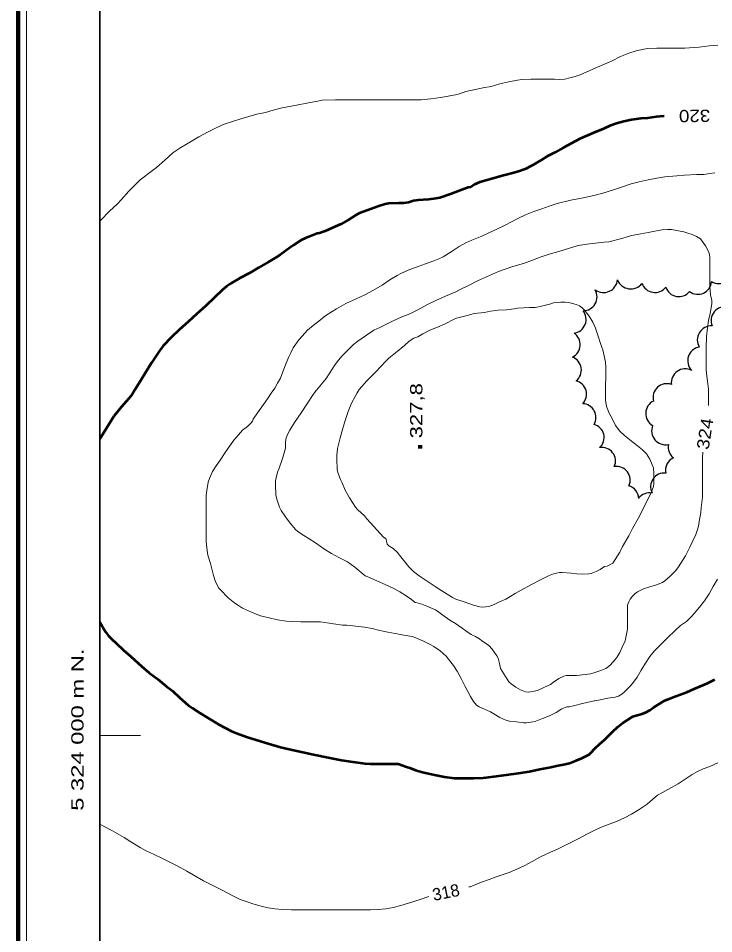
# Model space of a CAD drawing. Extents: x 240591 to 242335, y 5323482 to 5326937.
# Drawn here: x 240590.8 to 240761.4, y 5323951.4 to 5324175.8 of the extents above; entities that cross this region are included whole.
import ezdxf
from ezdxf.enums import TextEntityAlignment as Align

# ---------------------------------------------------------------- set-up
doc = ezdxf.new("R2010")
doc.units = 0
doc.header["$LTSCALE"] = 1.2
doc.linetypes.add('LONG_DASHED', pattern=[7.5, 6, -1.5])
for name, color, linetype, lineweight in [('1', 7, 'Continuous', 53), ('2', 7, 'Continuous', 13), ('3', 7, 'Continuous', 140), ('44', 7, 'Continuous', 25), ('60', 7, 'Continuous', 35), ('61', 7, 'Continuous', 13)]:
    doc.layers.add(name, color=color, linetype=linetype, lineweight=lineweight)

msp = doc.modelspace()

# ---------------------------------------------------------------- linework, layer by layer
at = {"layer": '1', "linetype": 'LONG_DASHED'}
for points in [[(240749.2, 5324151.8), (240749.1, 5324151.8), (240747.2, 5324151.6), (240745.1, 5324151.3), (240743.5, 5324151.2), (240741.2, 5324150.9), (240739.3, 5324150.5), (240737.5, 5324150), (240735.9, 5324149.4), (240734.3, 5324148.7), (240731.7, 5324147.6), (240728.5, 5324146.2), (240726.4, 5324145.1), (240724.4, 5324144), (240722.4, 5324142.9), (240720.6, 5324142), (240719, 5324141), (240716.7, 5324139.6), (240715.1, 5324138.8), (240713.5, 5324138.2), (240712, 5324137.8), (240710.8, 5324137.5), (240709.5, 5324137.2), (240706.4, 5324136.3), (240704, 5324135.6), (240702.7, 5324135), (240701.8, 5324134.4), (240701.1, 5324134.3), (240699.6, 5324133.7), (240696.8, 5324132.7), (240694.2, 5324131.8), (240693.2, 5324131.6), (240691.4, 5324131.4), (240688.9, 5324131.2), (240687.7, 5324131), (240686.5, 5324130.6), (240685.3, 5324130.5), (240684.1, 5324130.5), (240681.6, 5324130.4), (240680.8, 5324130.2), (240679.2, 5324129.7), (240677.4, 5324129.1), (240674.5, 5324128), (240673.6, 5324127.5), (240671.8, 5324126.4), (240669.9, 5324125.3), (240667.9, 5324124.4), (240666.1, 5324123.6), (240664.7, 5324123.1), (240664.2, 5324123), (240664.1, 5324123)], [(240664.1, 5324123), (240661.2, 5324121.9), (240660.2, 5324121.4), (240658.3, 5324120.2), (240657.5, 5324119.6), (240655, 5324117.8), (240654.1, 5324117.2), (240652.1, 5324116), (240649.8, 5324114.7), (240647.5, 5324113.3), (240645.1, 5324112.1), (240642.9, 5324110.8), (240641.9, 5324110), (240640.9, 5324109.2), (240638.9, 5324107.3), (240636.8, 5324105.3), (240634.6, 5324103.3), (240632.5, 5324101.4), (240630.3, 5324099.5), (240628.3, 5324097.5), (240626.3, 5324095.5), (240625.4, 5324094.3), (240624.6, 5324093), (240623.5, 5324091.3), (240622.2, 5324089.2), (240620.8, 5324086.9), (240619.4, 5324084.7), (240618.7, 5324083.6), (240617.9, 5324082.6), (240616.1, 5324080.5), (240614.3, 5324078.3), (240613.5, 5324077), (240612.4, 5324075.3), (240611.1, 5324073.2), (240610.8, 5324072.7)], [(240610.8, 5324027.8), (240612.2, 5324025.4), (240612.9, 5324024.4), (240613.8, 5324023.5), (240614.8, 5324022.6), (240616.6, 5324020.9), (240618.4, 5324019.3), (240621, 5324017), (240622.9, 5324015.3), (240625, 5324013.8), (240627.1, 5324012.1), (240628.6, 5324010.9), (240630.4, 5324009.2), (240632.5, 5324007.4), (240633.5, 5324006.7), (240635.4, 5324005.4), (240637.3, 5324004.3), (240640, 5324002.7), (240643.1, 5324001), (240644.3, 5324000.5), (240646.8, 5323999.6), (240649.1, 5323998.9), (240652.1, 5323998), (240655.1, 5323997.1), (240657.2, 5323996.6), (240660.6, 5323995.9), (240663.2, 5323995.3), (240666.8, 5323994.6), (240670.1, 5323993.9), (240672.3, 5323993.6), (240675.8, 5323993.1), (240677.1, 5323993), (240678.4, 5323993), (240681, 5323993), (240684, 5323993)], [(240743.8, 5324005.3), (240744.8, 5324005.7), (240745.7, 5324006.2), (240746.6, 5324006.8), (240749.2, 5324008.5), (240750.2, 5324008.9), (240752.1, 5324009.6), (240754.8, 5324010.6), (240756.6, 5324011.4), (240759.7, 5324012.7), (240761.6, 5324013.7)], [(240684, 5323993), (240686, 5323992.3), (240686.8, 5323992), (240688.2, 5323991.5), (240689.9, 5323991), (240692.9, 5323990.3), (240695.3, 5323989.8), (240697.7, 5323989.5), (240698.9, 5323989.5), (240702.5, 5323989.5), (240704.8, 5323989.6), (240707.4, 5323989.9), (240710.5, 5323990.3), (240713.5, 5323990.7), (240716.2, 5323991.1), (240718.7, 5323991.7), (240721.4, 5323992.2), (240722.8, 5323992.5), (240724.9, 5323992.9), (240726, 5323993.2), (240727.6, 5323993.8), (240729, 5323994.4), (240730.8, 5323995.3), (240731.2, 5323995.7), (240732.2, 5323996.8), (240733.4, 5323997.9), (240734.6, 5323998.9), (240735.5, 5323999.8), (240736.5, 5324000.9), (240737.8, 5324002.1), (240739, 5324003), (240740.1, 5324003.7), (240741.5, 5324004.6), (240742, 5324004.8), (240743.8, 5324005.3)]]:
    msp.add_lwpolyline(points, dxfattribs=at)
at = {"layer": '2', "linetype": 'LONG_DASHED'}
for points in [[(240762.4, 5324169.2), (240760.2, 5324169), (240757.8, 5324168.7), (240754.3, 5324168.5), (240753.2, 5324168.5), (240750.8, 5324168.5), (240747.4, 5324168.5), (240745.2, 5324168.4), (240744.2, 5324168.2), (240742.3, 5324167.8), (240740.5, 5324167.2), (240738.5, 5324166.4), (240736.3, 5324165.3), (240734, 5324164.3), (240731.7, 5324163.3), (240728.6, 5324161.9), (240727.4, 5324161.5), (240726.1, 5324161.2), (240724.8, 5324160.9), (240723.5, 5324160.8), (240722.3, 5324160.9), (240720, 5324160.9), (240716.5, 5324160.9), (240714.3, 5324160.8), (240713.2, 5324160.6), (240711.1, 5324160.2), (240708.9, 5324159.7), (240706.8, 5324159.1), (240704.7, 5324158.7), (240702.9, 5324158.3), (240701.7, 5324158.1), (240700.6, 5324157.8), (240699, 5324157.3), (240698, 5324157), (240695.7, 5324156.6), (240694.4, 5324156.4), (240692, 5324156), (240689.6, 5324155.8), (240688.4, 5324155.8), (240684.7, 5324155.8), (240681.2, 5324155.8), (240678.1, 5324155.8), (240675.1, 5324155.8), (240671.9, 5324155.8), (240668.6, 5324155.8), (240665.3, 5324155.7), (240664.3, 5324155.5), (240662, 5324155.1), (240658.6, 5324154.4), (240655.5, 5324153.8), (240653.3, 5324153.3), (240651.4, 5324152.7), (240649.3, 5324152.3), (240647.3, 5324151.7), (240645.4, 5324151.1), (240643.3, 5324150.5), (240641.3, 5324149.8), (240639.3, 5324148.9), (240637.2, 5324147.9), (240635.1, 5324146.7), (240633, 5324145.5), (240630.7, 5324144.1), (240628.7, 5324142.8), (240627.7, 5324141.9), (240626.7, 5324141), (240624.7, 5324139.2), (240623.7, 5324138.5), (240620.7, 5324136.2), (240619.8, 5324135.3), (240617.9, 5324133.4), (240616, 5324131.3), (240615.1, 5324130.3), (240613.2, 5324128.5), (240611, 5324126.2), (240610.8, 5324126.1)], [(240761.6, 5324137.9), (240760.4, 5324137.7), (240758.9, 5324137.5), (240757.2, 5324137.5), (240754.2, 5324137.3), (240752.3, 5324137.2), (240749.4, 5324136.9), (240747.4, 5324136.6), (240745.3, 5324136.2), (240743.1, 5324135.7), (240741.1, 5324135.2), (240739, 5324134.5), (240737, 5324133.8), (240734.2, 5324132.9), (240732.3, 5324132.4), (240730.5, 5324132), (240728.5, 5324131.6), (240726.3, 5324131.2), (240723, 5324130.4), (240721, 5324129.7), (240719.2, 5324129.1), (240717.2, 5324128.4), (240715.2, 5324127.6), (240713.3, 5324126.7), (240710.2, 5324125.1), (240708.2, 5324124.1), (240706.2, 5324123.2), (240704.5, 5324122.4), (240702, 5324121.4), (240700.6, 5324120.7), (240698.9, 5324119.8), (240697.2, 5324118.7), (240695, 5324117.3), (240693.9, 5324116.8), (240692.7, 5324116.3), (240690.7, 5324115.6), (240688.9, 5324114.9), (240686.4, 5324114), (240684.6, 5324113.2), (240683.7, 5324112.7), (240681.9, 5324111.7), (240680, 5324110.4), (240677.9, 5324109.1), (240675.8, 5324108), (240673.7, 5324107), (240671.1, 5324105.9), (240669.4, 5324104.9), (240668.8, 5324104.6), (240667.8, 5324103.9), (240666, 5324102.8), (240664.9, 5324101.9), (240663.1, 5324100.5), (240661.7, 5324099.3), (240660.4, 5324097.9), (240659.6, 5324097), (240658.2, 5324095), (240657.6, 5324093.8), (240657.1, 5324092.6), (240656.2, 5324090.4), (240655.1, 5324087.6), (240654.4, 5324086.3), (240653.7, 5324085.1), (240652.8, 5324083.9), (240651.9, 5324082.5), (240650.9, 5324081.1), (240649.5, 5324079.1), (240648.4, 5324077.5), (240648.2, 5324077), (240647.9, 5324076.6), (240647, 5324075.7), (240645.8, 5324074.8), (240644.8, 5324073.7), (240643.7, 5324072.4), (240642.7, 5324071), (240641.7, 5324069.6), (240640.3, 5324067.5), (240639.3, 5324066.1), (240638.4, 5324064.7), (240637.7, 5324063), (240637.4, 5324062.1), (240637, 5324060), (240636.9, 5324058.9), (240636.9, 5324056.8), (240636.9, 5324054.9), (240636.9, 5324052.3), (240636.9, 5324049.5), (240636.9, 5324047.5), (240637.1, 5324045.3), (240637.3, 5324044.2), (240637.9, 5324042.1), (240638.7, 5324039.2), (240639.2, 5324037.6), (240640, 5324036.1), (240640.4, 5324035.7), (240642.3, 5324033.7), (240643.9, 5324032.4), (240644.8, 5324031.8)], [(240760.1, 5324080.9), (240760.1, 5324082.1), (240760.1, 5324084.9), (240759.9, 5324086.2), (240759.6, 5324088.7), (240759.5, 5324089.8), (240759.5, 5324091.8), (240759.5, 5324094.9), (240759.6, 5324097.8), (240759.8, 5324099.9), (240760.1, 5324101.7), (240760.5, 5324103.4), (240760.9, 5324105.8), (240760.9, 5324106.6), (240760.6, 5324108), (240760.4, 5324110), (240760.4, 5324111), (240760.4, 5324114.1), (240760.4, 5324117.3), (240760.2, 5324118.2), (240759.8, 5324119.1), (240759.3, 5324120), (240758.1, 5324121.7), (240757.1, 5324122.3), (240756.1, 5324122.8), (240755, 5324123.1), (240754, 5324123.4), (240751, 5324124), (240750, 5324124), (240748.7, 5324123.9), (240747.3, 5324123.7), (240745.3, 5324123.3), (240742.6, 5324122.8), (240741.2, 5324122.5), (240738.8, 5324121.8), (240735.6, 5324121), (240734.5, 5324120.9), (240730.9, 5324120.5), (240728.7, 5324120.2), (240728.1, 5324120.1)], [(240728.1, 5324120.1), (240724.7, 5324119), (240723.4, 5324118.6), (240721, 5324118), (240719, 5324117.3), (240716.9, 5324116.5), (240714.7, 5324115.7), (240712.1, 5324114.9), (240709.7, 5324114.1), (240708.6, 5324113.7), (240706.4, 5324112.7), (240703.4, 5324111.4), (240701.4, 5324110.4), (240699.2, 5324109.3), (240698.1, 5324108.7), (240695.6, 5324107.7), (240693.2, 5324106.6), (240691, 5324105.5), (240688.8, 5324104.3), (240686.8, 5324103.3), (240684.7, 5324102.5), (240682.7, 5324101.6), (240680.8, 5324100.6), (240679.5, 5324100), (240678, 5324099.3), (240676.2, 5324098.1), (240675.1, 5324097.4), (240674.1, 5324096.6), (240673, 5324095.8), (240672.1, 5324094.9), (240670.2, 5324093), (240669.3, 5324092), (240668.5, 5324090.9), (240667.8, 5324089.8), (240666.3, 5324087.5), (240665.6, 5324086.6), (240663.9, 5324084.6), (240663.1, 5324083.6), (240661.7, 5324081.4), (240660.2, 5324079.1), (240658.5, 5324076.7), (240657.4, 5324074.8), (240656.9, 5324073.9), (240656.4, 5324072.7), (240656.3, 5324071.6), (240656.3, 5324070.4), (240656, 5324069.3), (240655.6, 5324067.9), (240654.8, 5324065.5), (240654.4, 5324064.5), (240653.9, 5324062.4), (240653.9, 5324061.3), (240654, 5324059), (240654.2, 5324057.9), (240654.5, 5324056.9), (240654.9, 5324055.9), (240655.3, 5324055.1), (240656.3, 5324053.6), (240657.5, 5324052), (240658.9, 5324050.4), (240659.7, 5324049.7), (240660.8, 5324049), (240661.9, 5324048.3), (240663.9, 5324047), (240665.7, 5324045.7), (240667.6, 5324044.6), (240669.4, 5324043.6), (240671.5, 5324042.5), (240672.4, 5324041.9), (240673.3, 5324041.2), (240675.9, 5324039.1), (240676.9, 5324038.7), (240678.9, 5324037.8), (240680.8, 5324037), (240682.7, 5324036.1), (240684.4, 5324035.2), (240685.9, 5324034.2), (240687.2, 5324033.3), (240688.1, 5324032.6), (240688.6, 5324032.5), (240689.8, 5324032.2), (240691, 5324031.7), (240693.1, 5324030.8), (240693.9, 5324030.2)], [(240687.8, 5324097.4), (240686.7, 5324096.6), (240685.5, 5324095.6), (240683.3, 5324093.8), (240681.7, 5324092.5), (240680.9, 5324091.7), (240678.5, 5324089.1), (240676.3, 5324086.9), (240674.4, 5324084.8), (240673.9, 5324084), (240673.4, 5324083.1), (240672.5, 5324081.4), (240671.7, 5324079.4), (240671, 5324077.2), (240670.3, 5324075), (240669.7, 5324072.9), (240669.1, 5324070.3), (240668.9, 5324068.6), (240668.9, 5324067.8), (240669, 5324065.2), (240669.2, 5324064.4), (240669.8, 5324062.7), (240670.2, 5324061.9), (240671, 5324060.1), (240672, 5324058.2), (240673.5, 5324055.9), (240674.1, 5324055.3), (240675.7, 5324053.8), (240676.2, 5324053.2), (240677.2, 5324052.1), (240678.7, 5324050.4), (240680.4, 5324048.6), (240680.8, 5324048.3), (240680.9, 5324048.3)], [(240758.6, 5324062.2), (240758.6, 5324065.1), (240758.6, 5324068), (240758.7, 5324069.4)], [(240732.2, 5324008.5), (240733.5, 5324008.7), (240735.4, 5324009.1), (240737.2, 5324009.4), (240738, 5324009.6), (240738.8, 5324010.1), (240739.5, 5324010.7), (240740.8, 5324012), (240741.4, 5324012.7), (240742.6, 5324014.3), (240743.6, 5324016), (240744.6, 5324017.7), (240745.7, 5324019.3), (240746.8, 5324020.7), (240748.1, 5324022), (240750, 5324023.9), (240751.9, 5324025.7), (240753.2, 5324026.9), (240754.7, 5324027.9), (240756, 5324029.2), (240756.6, 5324029.9), (240757.9, 5324031.4), (240759.1, 5324033), (240760.2, 5324034.7), (240761.2, 5324036.5), (240762.3, 5324038.3)], [(240644.8, 5324031.8), (240645.8, 5324031.2), (240648, 5324030.2), (240649.1, 5324029.7), (240650.2, 5324029.3), (240652.3, 5324028.8), (240654.4, 5324028.3), (240656.6, 5324028), (240657.7, 5324027.9), (240660.1, 5324027.8), (240662.5, 5324027.8), (240664.9, 5324027.8), (240666, 5324027.7), (240668.1, 5324027.3), (240670.3, 5324027), (240671.4, 5324027), (240673.6, 5324026.8), (240675.7, 5324026.5), (240677.6, 5324026.2), (240679.5, 5324025.7), (240681.4, 5324025.3), (240684.1, 5324024.8), (240685.8, 5324024.5), (240687.4, 5324024.2), (240688.3, 5324023.9), (240690, 5324023.2), (240691.8, 5324022.3), (240692.7, 5324021.8), (240694.3, 5324020.7), (240695.7, 5324019.4), (240696.3, 5324018.7), (240697.5, 5324017.1), (240698.4, 5324015.7), (240699.4, 5324013.9), (240700.4, 5324012), (240701.7, 5324009.5), (240702.4, 5324008.3), (240703.2, 5324007.4), (240703.8, 5324007), (240705.1, 5324006.4), (240706.6, 5324005.8), (240707.4, 5324005.3), (240708.9, 5324004.4), (240710.4, 5324003.7), (240711.3, 5324003.5), (240713, 5324003.3), (240714.7, 5324003.1), (240715.4, 5324003.1), (240717, 5324003.3), (240717.7, 5324003.5), (240719.4, 5324004.1), (240721.1, 5324004.8), (240722.7, 5324005.6), (240724.1, 5324006.5), (240725.3, 5324007), (240725.9, 5324007), (240727.3, 5324007.3), (240729.2, 5324007.8), (240732, 5324008.5), (240732.2, 5324008.5)], [(240701.3, 5323962.9), (240701.6, 5323962.9), (240703, 5323963.4), (240704.4, 5323964), (240706.3, 5323964.7), (240708, 5323965.3), (240711.2, 5323966.4), (240713.1, 5323967.2), (240715, 5323968.1), (240716.8, 5323969.1), (240718.7, 5323970.1), (240720.6, 5323971), (240723.2, 5323972.2), (240726.3, 5323973.7), (240728.1, 5323974.6), (240730.4, 5323975.9), (240732, 5323976.7), (240733.6, 5323977.4), (240735.1, 5323978), (240737.5, 5323978.9), (240739.5, 5323979.8), (240741.2, 5323980.7), (240743.1, 5323981.8), (240745, 5323983.1), (240745.8, 5323983.8), (240747.6, 5323985.3), (240748.8, 5323986), (240750.1, 5323986.7), (240752.6, 5323988.1), (240753.6, 5323988.8), (240756.1, 5323990.4), (240757.4, 5323991.1), (240758.8, 5323991.8), (240760.4, 5323992.4), (240762.4, 5323993.3)], [(240610.8, 5323978.2), (240611.7, 5323977.7), (240613.9, 5323976.6), (240616.8, 5323975), (240618.4, 5323973.9), (240620.7, 5323972.5), (240622, 5323971.8), (240624.1, 5323970.8), (240626.2, 5323969.8), (240628, 5323968.9), (240629.8, 5323968), (240632.1, 5323966.7), (240633.7, 5323965.8), (240636.2, 5323964.3), (240637.7, 5323963.6), (240640.6, 5323962.1), (240643.6, 5323960.6), (240645.2, 5323959.8), (240646.9, 5323959.2), (240648.3, 5323958.7), (240649.8, 5323958.3), (240650.4, 5323958.1), (240652.1, 5323957.7), (240653.7, 5323957.5), (240655.6, 5323957.3), (240657.8, 5323957.2), (240659.8, 5323957.2), (240662.4, 5323957.2), (240665.4, 5323957.2), (240668.4, 5323957.2), (240671.1, 5323957.2), (240674, 5323957.2), (240677.2, 5323957.2), (240679.1, 5323957.3), (240680.9, 5323957.5), (240682.7, 5323957.8), (240684.6, 5323958.3), (240686.5, 5323958.9), (240689.4, 5323959.8), (240691.5, 5323960.5)]]:
    msp.add_lwpolyline(points, dxfattribs=at)
at = {"layer": '2'}
for points in [[(240736.6, 5324042.2), (240738.3, 5324044.9), (240739, 5324046.3), (240740.5, 5324048.9), (240741.4, 5324050.7), (240742.8, 5324053.2), (240744.1, 5324055.7), (240744.8, 5324057.1), (240745.9, 5324059.3), (240746.5, 5324060.8), (240746.7, 5324061.6), (240746.7, 5324062.5), (240746.7, 5324064.1), (240746.6, 5324065.6), (240746.3, 5324066.3), (240745.7, 5324067.7), (240744.9, 5324069), (240743.9, 5324070), (240742.7, 5324071), (240741.5, 5324071.9), (240739.5, 5324073.5), (240738.3, 5324074.6), (240737.3, 5324076), (240736.5, 5324077.5), (240735.7, 5324079), (240735.1, 5324080.6), (240734.8, 5324082.2), (240734.8, 5324083.1), (240734.8, 5324085.6), (240734.9, 5324088), (240734.9, 5324090.2), (240734.8, 5324091.5), (240734.5, 5324093), (240734.2, 5324094.5), (240733.7, 5324095.8), (240732.9, 5324098.1), (240732.4, 5324099.8), (240731.7, 5324101.3), (240730.8, 5324102.8), (240729.7, 5324104.2), (240729.1, 5324104.8), (240728.4, 5324105.3), (240727.6, 5324105.6), (240726.7, 5324105.9), (240725.8, 5324106.1), (240724.9, 5324106.2), (240723.9, 5324106.2), (240722.1, 5324106), (240721.4, 5324105.8), (240718.8, 5324105.1), (240717.6, 5324104.9), (240716.2, 5324104.9), (240713.2, 5324104.7), (240712.4, 5324104.6), (240710.5, 5324104.3), (240708.5, 5324104.2), (240706.6, 5324104), (240705.1, 5324103.7), (240702.6, 5324103.4), (240701.2, 5324103), (240698.3, 5324102.3), (240697.7, 5324102), (240695.5, 5324100.9), (240693.6, 5324100.1), (240691.7, 5324099.3), (240690, 5324098.4), (240688.8, 5324097.7), (240687.8, 5324097.4)], [(240731.2, 5324015.1), (240733.7, 5324015.9), (240734.9, 5324016.4), (240735.9, 5324017.1), (240736.7, 5324018), (240737.6, 5324019.1), (240738.3, 5324020.3), (240738.9, 5324021.6), (240739.6, 5324023.2), (240739.8, 5324024), (240740.2, 5324026), (240740.2, 5324027), (240740.2, 5324029), (240740.2, 5324031.9), (240740.5, 5324032.7), (240740.9, 5324033.4), (240741.4, 5324034.1), (240742, 5324034.7), (240742.7, 5324035.2), (240744.1, 5324035.9), (240745.7, 5324036.4), (240747.3, 5324036.9), (240748.8, 5324037.5), (240749.4, 5324037.9), (240750.7, 5324039), (240752.1, 5324040.4), (240752.7, 5324041.3), (240753.9, 5324043.1), (240754.4, 5324044), (240755.5, 5324046.1), (240757, 5324049.2), (240757.3, 5324050.2), (240757.6, 5324051.3), (240757.8, 5324052.4), (240758.2, 5324054.6), (240758.3, 5324055.8), (240758.6, 5324058.4), (240758.6, 5324059.6), (240758.6, 5324062.1), (240758.6, 5324062.2)], [(240680.9, 5324048.3), (240681.3, 5324046.9), (240681.7, 5324046.5), (240682.7, 5324045.8), (240683.7, 5324044.9), (240684.6, 5324043.8), (240686.6, 5324041.3), (240687.7, 5324040.2), (240689.1, 5324039.1), (240690.6, 5324038.1), (240693, 5324036.5), (240694.7, 5324035.4), (240697.3, 5324033.8), (240698.1, 5324033.4), (240699.9, 5324032.8), (240702.4, 5324031.9), (240704, 5324031.5), (240704.7, 5324031.4), (240706.2, 5324031.6), (240707.5, 5324032.1), (240708.8, 5324032.7), (240710.4, 5324033.4), (240711.6, 5324034.1), (240712.7, 5324034.8), (240714.1, 5324035.6), (240716.5, 5324036.9), (240719, 5324038.2), (240720.8, 5324039.1), (240722.1, 5324039.6), (240723.5, 5324039.9), (240724.2, 5324039.9), (240726.4, 5324039.8), (240727.8, 5324039.6), (240729.2, 5324039.5), (240730.7, 5324039.6), (240731.3, 5324039.7), (240732.5, 5324040.2), (240733.5, 5324040.7), (240734.6, 5324041.4), (240735.2, 5324041.5), (240736.6, 5324042.2)], [(240693.9, 5324030.2), (240694.9, 5324029.5), (240696.6, 5324028.2), (240698, 5324027.4), (240699.7, 5324026.3), (240700.6, 5324025.6), (240701.9, 5324024.7), (240702.9, 5324024.2), (240703.9, 5324023.7), (240704.5, 5324023.2), (240705.4, 5324022.6), (240706.2, 5324022), (240707, 5324021.1), (240708.2, 5324019.5), (240708.5, 5324018.9), (240708.8, 5324017.6), (240709.1, 5324016.4), (240709.5, 5324015.7), (240710.3, 5324014.4), (240711.1, 5324013.1), (240711.7, 5324012.6), (240712.8, 5324011.8), (240714, 5324011.2), (240715.2, 5324010.7), (240715.9, 5324010.6), (240717.3, 5324010.8), (240718.1, 5324011), (240719.7, 5324011.7), (240721.3, 5324012.5), (240722.1, 5324013), (240723.4, 5324013.9), (240724.6, 5324014.5), (240725.2, 5324014.7), (240726.4, 5324014.7), (240727.7, 5324014.7), (240731.2, 5324015.1)]]:
    msp.add_lwpolyline(points, dxfattribs=at)
at = {"layer": '3'}
msp.add_line((240689.4, 5324070.3), (240689.4, 5324071.1), dxfattribs=at)
at = {"layer": '44'}
msp.add_arc((240734.321, 5324111.997), 3.452, 233.55173, 355.06855, dxfattribs=at)
for centre, major_axis, ratio, start_param, end_param in [((240762.594, 5324114.158), (1.688, -2.947), 0.999994, 5.2202301, 7.3431652), ((240741.006, 5324112.918), (-0.516, -3.428), 0.999951, 5.2209256, 7.3460663), ((240757.421, 5324111.581), (1.447, -3.151), 0.987501, 5.2251378, 7.332537), ((240729.358, 5324107.488), (-0.02, 3.388), 0.999994, 3.1187352, 5.2430916), ((240746.937, 5324111.958), (-1.585, -2.997), 0.99996, 5.5473425, 7.6733673), ((240752.807, 5324110.938), (3.176, 1.164), 0.999994, 3.1146827, 5.2439282), ((240764.112, 5324101.647), (-1.713, -2.965), 0.996127, 3.4642426, 5.6195368), ((240726.664, 5324101.958), (3.157, -1.257), 0.99954, 5.2198239, 7.3446046), ((240760.749, 5324096.945), (-1.781, -2.926), 0.996078, 3.6329877, 5.7917903), ((240725.253, 5324095.783), (3.343, -0.387), 0.998221, 5.2654766, 7.3880719), ((240758.379, 5324091.826), (0.867, -3.313), 0.994054, 3.0539419, 5.2119672), ((240725.502, 5324089.557), (3.358, 0.537), 0.997494, 5.2193267, 7.3419477), ((240754.358, 5324086.425), (-1.432, -3.112), 0.997618, 3.1045717, 5.2637276), ((240726.814, 5324083.619), (-0.858, 3.255), 0.997693, 3.6880604, 5.7886967), ((240749.852, 5324082.787), (-1.05, 3.262), 0.986492, 5.6332944, 7.7901186), ((240729.13, 5324077.938), (-1.713, 2.887), 0.998069, 3.6333027, 5.7183422), ((240748.085, 5324078.891), (-0.12, -3.426), 0.995535, 3.6357534, 5.7890245), ((240731.139, 5324072.971), (2.709, 1.997), 0.982477, 4.8157049, 6.966708), ((240749.525, 5324074.668), (-0.281, -3.411), 0.994885, 4.415956, 6.5748451), ((240753.581, 5324070.693), (0.06, -3.421), 0.995917, 4.5102203, 5.5929856), ((240733.929, 5324067.226), (1.405, 3.051), 0.992806, 4.7283194, 6.8855986), ((240752.847, 5324064.957), (-1.065, 3.182), 0.993463, 0.1040121, 1.450173), ((240737.515, 5324062.571), (-2.029, 2.669), 0.998409, 3.6317872, 5.7929908), ((240749.229, 5324060.949), (-1.665, 2.928), 0.992554, 5.6579936, 7.808854), ((240739.605, 5324057.946), (-0.69, 3.293), 0.997684, 4.5532873, 5.7877726), ((240745.617, 5324056.114), (-2.131, -2.59), 0.998713, 3.6315568, 4.7582183)]:
    msp.add_ellipse(centre, major_axis=major_axis, ratio=ratio, start_param=start_param, end_param=end_param, dxfattribs=at)
at = {"layer": '60', "lineweight": 158}
msp.add_lwpolyline([(242321.7, 5323482.5), (240590.8, 5323482.5), (240590.8, 5326907.9), (242321.7, 5326907.9)], close=True, dxfattribs=at)
at = {"layer": '60', "lineweight": 13}
msp.add_lwpolyline([(240592.8, 5323484.5), (240592.8, 5326905.9), (242319.7, 5326905.9), (242319.7, 5323484.5)], close=True, dxfattribs=at)
at = {"layer": '60'}
msp.add_lwpolyline([(240610.8, 5326369.9), (242301.7, 5326369.9), (242301.7, 5323502.5), (240610.8, 5323502.5)], close=True, dxfattribs=at)
at = {"layer": '61'}
msp.add_line((240610.8, 5324000), (240620.8, 5324000), dxfattribs=at)

# ---------------------------------------------------------------- texts
at = {"layer": '1', "width": 1.15}
msp.add_text('320', height=3, rotation=180.714, dxfattribs=at).set_placement((240760.5, 5324153.4))
at = {"layer": '2', "width": 1.15}
msp.add_text('324', height=3, rotation=81.093, dxfattribs=at).set_placement((240760.1, 5324069.9))
at = {"layer": '2'}
msp.add_text('318', height=3, rotation=11.385, dxfattribs=at).set_placement((240692.7, 5323959.4))
at = {"layer": '3', "width": 1.35}
msp.add_text('327,8', height=3, rotation=90, dxfattribs=at).set_placement((240689.9, 5324072.8))
at = {"layer": '61', "width": 1.45}
msp.add_text('5 324 000 m N.', height=3, rotation=90, dxfattribs=at).set_placement((240606.8, 5324001.4), align=Align.CENTER)

doc.saveas('drawing.dxf')
